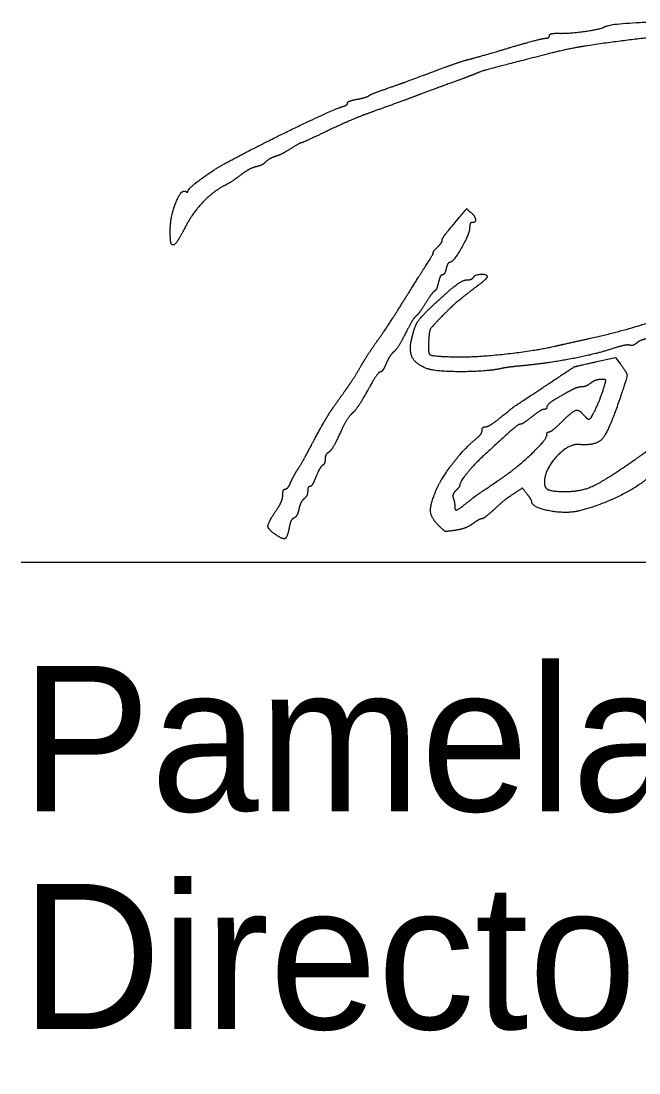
# Model space of a CAD drawing. Extents: x -19.9 to 41.9, y 0 to 32.3.
# Drawn here: x 24.475 to 25.07, y 8.241 to 9.255 of the extents above; entities that cross this region are included whole.
import ezdxf

# ---------------------------------------------------------------- set-up
doc = ezdxf.new("R2010")
doc.units = 0
doc.layers.add('SH_Data', color=7, linetype='Continuous')
doc.layers.add('SH_Text', color=7, linetype='Continuous')

msp = doc.modelspace()

# ---------------------------------------------------------------- linework, layer by layer
at = {"layer": 'SH_Data'}
msp.add_line((24.4746, 8.7333), (27.9746, 8.7333), dxfattribs=at)
at = {"layer": 'SH_Text'}
msp.add_lwpolyline([(25.0291, 8.9266), (25.0471, 8.9306), (25.0518, 8.9245)], dxfattribs=at)
for points in [[(24.9925, 9.243), (25.0021, 9.2427), (25.0331, 9.247), (25.0365, 9.2492)], [(25.0365, 9.2492), (25.0433, 9.2534), (25.1603, 9.2556), (25.1947, 9.2523)], [(24.9467, 9.2296), (24.9628, 9.2343), (24.9777, 9.2382), (24.9797, 9.2382)], [(24.9797, 9.2382), (24.9818, 9.2382), (24.9835, 9.2394), (24.9835, 9.2407)], [(24.9835, 9.2407), (24.9835, 9.2421), (24.9875, 9.2431), (24.9925, 9.243)], [(25.2672, 9.2215), (25.2166, 9.2405), (25.1086, 9.2445), (25.0183, 9.2307)], [(24.9079, 9.2184), (24.9132, 9.2198), (24.9307, 9.2248), (24.9467, 9.2296)], [(25.0183, 9.2307), (25.009, 9.2293), (24.9891, 9.225), (24.9739, 9.221)], [(24.8839, 9.2106), (24.8918, 9.2135), (24.9026, 9.2171), (24.9079, 9.2184)], [(24.9739, 9.221), (24.9229, 9.2078), (24.9186, 9.2066), (24.9079, 9.2022)], [(24.8275, 9.19), (24.8422, 9.1951), (24.8487, 9.1975), (24.8839, 9.2106)], [(24.9079, 9.2022), (24.9052, 9.2012), (24.895, 9.1973), (24.8851, 9.1938)], [(24.8095, 9.1828), (24.8108, 9.1838), (24.8189, 9.187), (24.8275, 9.19)], [(24.8851, 9.1938), (24.8752, 9.1902), (24.8601, 9.1846), (24.8515, 9.1813)], [(24.7837, 9.1722), (24.7867, 9.173), (24.7891, 9.1746), (24.7891, 9.1757)], [(24.7891, 9.1757), (24.7891, 9.1768), (24.7931, 9.1785), (24.7981, 9.1794)], [(24.7981, 9.1794), (24.803, 9.1803), (24.8082, 9.1819), (24.8095, 9.1828)], [(24.8515, 9.1813), (24.8429, 9.1781), (24.8267, 9.1722), (24.8155, 9.1682)], [(24.6715, 9.1178), (24.7017, 9.1341), (24.7753, 9.1697), (24.7837, 9.1722)], [(24.8155, 9.1682), (24.8043, 9.1642), (24.7839, 9.1557), (24.7703, 9.1492)], [(24.7703, 9.1492), (24.7566, 9.1427), (24.745, 9.1374), (24.7444, 9.1374)], [(24.7444, 9.1374), (24.7439, 9.1374), (24.7394, 9.1349), (24.7344, 9.1318)], [(24.7196, 9.1243), (24.7164, 9.1232), (24.7122, 9.1209), (24.7104, 9.1191)], [(24.7344, 9.1318), (24.7295, 9.1287), (24.7228, 9.1253), (24.7196, 9.1243)], [(24.6355, 9.0912), (24.6355, 9.0934), (24.6609, 9.1121), (24.6715, 9.1178)], [(24.7007, 9.1143), (24.6972, 9.1134), (24.6905, 9.1098), (24.6859, 9.1062)], [(24.7104, 9.1191), (24.7086, 9.1173), (24.7043, 9.1151), (24.7007, 9.1143)], [(24.6859, 9.1062), (24.6813, 9.1026), (24.6741, 9.098), (24.67, 9.0959)], [(24.67, 9.0959), (24.6596, 9.0905), (24.6397, 9.0697), (24.6335, 9.0576)], [(24.6183, 9.0533), (24.6184, 9.0665), (24.629, 9.0931), (24.6332, 9.0906)], [(24.6332, 9.0906), (24.6345, 9.0898), (24.6355, 9.0901), (24.6355, 9.0912)], [(24.8857, 9.0523), (24.9042, 9.0744), (24.9035, 9.0738), (24.9076, 9.0705)], [(24.9076, 9.0705), (24.9119, 9.0669), (24.9128, 9.0606), (24.9091, 9.0606)], [(24.6197, 9.0396), (24.6189, 9.0404), (24.6183, 9.0466), (24.6183, 9.0533)], [(24.6335, 9.0576), (24.6268, 9.0447), (24.6215, 9.0378), (24.6197, 9.0396)], [(24.9067, 9.0555), (24.9067, 9.05), (24.8908, 9.0222), (24.8876, 9.0222)], [(24.9091, 9.0606), (24.9078, 9.0606), (24.9067, 9.0583), (24.9067, 9.0555)], [(24.8755, 9.0366), (24.8781, 9.0393), (24.8803, 9.0424), (24.8803, 9.0436)], [(24.8803, 9.0436), (24.8803, 9.0448), (24.8827, 9.0487), (24.8857, 9.0523)], [(24.8717, 9.0318), (24.8712, 9.0318), (24.8728, 9.034), (24.8755, 9.0366)], [(24.8627, 9.0162), (24.8683, 9.0248), (24.8723, 9.0318), (24.8717, 9.0318)], [(24.8407, 8.9812), (24.8473, 8.9918), (24.8572, 9.0076), (24.8627, 9.0162)], [(24.8841, 9.0162), (24.8833, 9.0129), (24.8816, 9.0102), (24.8804, 9.0102)], [(24.8876, 9.0222), (24.8865, 9.0222), (24.8849, 9.0195), (24.8841, 9.0162)], [(24.8719, 8.9813), (24.8876, 8.9959), (24.9004, 9.0054), (24.9043, 9.0054)], [(24.8767, 9.0031), (24.8758, 8.9991), (24.8741, 8.9952), (24.8728, 8.9945)], [(24.8804, 9.0102), (24.8792, 9.0102), (24.8776, 9.007), (24.8767, 9.0031)], [(24.9043, 9.0054), (24.9068, 9.0054), (24.9095, 9.0065), (24.9103, 9.0078)], [(24.9235, 9.0082), (24.9235, 9.0071), (24.9167, 9.0012), (24.9085, 8.9951)], [(24.9103, 9.0078), (24.9121, 9.0107), (24.9235, 9.0111), (24.9235, 9.0082)], [(24.8728, 8.9945), (24.8715, 8.9937), (24.8677, 8.9885), (24.8643, 8.983)], [(24.9085, 8.9951), (24.9002, 8.989), (24.8877, 8.9781), (24.8807, 8.9709)], [(24.8643, 8.983), (24.8609, 8.9775), (24.8568, 8.9719), (24.8551, 8.9706)], [(25.0231, 8.9491), (25.06, 8.9573), (25.1263, 8.9802), (25.1349, 8.9877)], [(24.8189, 8.9482), (24.8243, 8.9557), (24.8341, 8.9705), (24.8407, 8.9812)], [(24.8505, 8.9466), (24.8533, 8.9597), (24.8595, 8.9697), (24.8719, 8.9813)], [(24.8551, 8.9706), (24.8535, 8.9693), (24.8488, 8.9616), (24.8448, 8.9537)], [(24.8807, 8.9709), (24.87, 8.96), (24.8678, 8.9563), (24.8673, 8.9481)], [(24.8448, 8.9537), (24.8408, 8.9457), (24.8357, 8.9377), (24.8335, 8.9359)], [(24.8022, 8.9226), (24.806, 8.9292), (24.8136, 8.9407), (24.8189, 8.9482)], [(24.8659, 8.9198), (24.8554, 8.9237), (24.8483, 8.9361), (24.8505, 8.9466)], [(24.8673, 8.9481), (24.8664, 8.9346), (24.8705, 8.9318), (24.8911, 8.9312)], [(24.8911, 8.9312), (24.9103, 8.9307), (24.9682, 8.9368), (24.9895, 8.9416)], [(24.9895, 8.9416), (24.9974, 8.9434), (25.0125, 8.9468), (25.0231, 8.9491)], [(25.0609, 8.9424), (25.0592, 8.943), (25.0511, 8.9413), (25.0429, 8.9386)], [(25.0677, 8.9445), (25.0656, 8.9427), (25.0625, 8.9418), (25.0609, 8.9424)], [(25.0785, 8.9486), (25.0746, 8.9482), (25.0698, 8.9463), (25.0677, 8.9445)], [(24.8335, 8.9359), (24.8314, 8.9341), (24.8281, 8.929), (24.8263, 8.9246)], [(25.0429, 8.9386), (25.0264, 8.9333), (24.9813, 8.9249), (24.9575, 8.9226)], [(24.7892, 8.902), (24.7925, 8.9067), (24.7984, 8.916), (24.8022, 8.9226)], [(24.8263, 8.9246), (24.8244, 8.9202), (24.8219, 8.9166), (24.8206, 8.9166)], [(24.9575, 8.9226), (24.9492, 8.9218), (24.94, 8.9206), (24.9371, 8.9199)], [(24.9751, 8.9002), (25.0067, 8.9212), (25.0081, 8.9219), (25.0291, 8.9266)], [(25.0518, 8.9245), (25.0584, 8.9157), (25.0582, 8.9108), (25.0505, 8.8883)], [(24.8206, 8.9166), (24.8193, 8.9166), (24.8139, 8.9087), (24.8085, 8.8991)], [(24.9371, 8.9199), (24.9234, 8.9169), (24.8739, 8.9168), (24.8659, 8.9198)], [(24.7756, 8.8828), (24.7797, 8.8886), (24.7858, 8.8972), (24.7892, 8.902)], [(25.0145, 8.9022), (25.0123, 8.9022), (25.0079, 8.9008), (25.0048, 8.8991)], [(25.0232, 8.9058), (25.0207, 8.9038), (25.0167, 8.9022), (25.0145, 8.9022)], [(25.0217, 8.871), (25.0235, 8.871), (25.0333, 8.8922), (25.0364, 8.9028)], [(25.0331, 8.9094), (25.0302, 8.9093), (25.0258, 8.9077), (25.0232, 8.9058)], [(25.0364, 8.9028), (25.0381, 8.9086), (25.0377, 8.9094), (25.0331, 8.9094)], [(24.8085, 8.8991), (24.8032, 8.8894), (24.7965, 8.8794), (24.7937, 8.8769)], [(24.9359, 8.8723), (24.9496, 8.8833), (24.9476, 8.8819), (24.9751, 8.9002)], [(25.0048, 8.8991), (24.9903, 8.8912), (24.9811, 8.8848), (24.9811, 8.8828)], [(24.7567, 8.8506), (24.763, 8.8625), (24.7715, 8.877), (24.7756, 8.8828)], [(24.9784, 8.8806), (24.977, 8.8806), (24.9717, 8.8774), (24.9667, 8.8734)], [(24.9811, 8.8828), (24.9811, 8.8816), (24.9799, 8.8806), (24.9784, 8.8806)], [(25.0505, 8.8883), (25.0402, 8.8584), (25.0282, 8.8453), (25.0123, 8.8467)], [(24.7937, 8.8769), (24.7908, 8.8743), (24.7853, 8.8652), (24.7814, 8.8566)], [(24.9221, 8.8638), (24.9239, 8.8638), (24.9301, 8.8676), (24.9359, 8.8723)], [(24.9667, 8.8734), (24.9617, 8.8695), (24.9567, 8.8662), (24.9555, 8.8662)], [(24.9955, 8.8686), (25.0056, 8.8788), (25.0122, 8.8806), (25.0171, 8.8746)], [(25.0171, 8.8746), (25.0187, 8.8727), (25.0208, 8.871), (25.0217, 8.871)], [(24.9133, 8.8526), (24.9162, 8.855), (24.9187, 8.8585), (24.9187, 8.8604)], [(24.9187, 8.8604), (24.9187, 8.8623), (24.9202, 8.8638), (24.9221, 8.8638)], [(24.9555, 8.8662), (24.9537, 8.8662), (24.9452, 8.859), (24.9199, 8.8357)], [(24.9835, 8.859), (24.9848, 8.859), (24.9902, 8.8634), (24.9955, 8.8686)], [(24.7413, 8.823), (24.7435, 8.8263), (24.7505, 8.8388), (24.7567, 8.8506)], [(24.7814, 8.8566), (24.7774, 8.8481), (24.7727, 8.8402), (24.7709, 8.8391)], [(24.8752, 8.8044), (24.8797, 8.8148), (24.9029, 8.8443), (24.9133, 8.8526)], [(24.935, 8.8125), (24.9506, 8.8229), (24.9811, 8.8516), (24.9811, 8.8559)], [(24.9811, 8.8559), (24.9811, 8.8576), (24.9822, 8.859), (24.9835, 8.859)], [(25.0471, 8.8194), (25.0657, 8.8317), (25.0881, 8.8484), (25.0898, 8.8512)], [(25.0123, 8.8467), (25.0019, 8.8476), (24.9787, 8.8222), (24.9787, 8.8099)], [(24.7675, 8.8327), (24.7675, 8.8302), (24.7664, 8.8274), (24.765, 8.8266)], [(24.7709, 8.8391), (24.769, 8.8381), (24.7675, 8.8352), (24.7675, 8.8327)], [(24.9199, 8.8357), (24.9108, 8.8273), (24.8971, 8.8103), (24.8971, 8.8073)], [(24.7344, 8.8104), (24.736, 8.8141), (24.7391, 8.8197), (24.7413, 8.823)], [(24.765, 8.8266), (24.7636, 8.8257), (24.7608, 8.8208), (24.7587, 8.8156)], [(24.7291, 8.8038), (24.7305, 8.8038), (24.7329, 8.8068), (24.7344, 8.8104)], [(24.7587, 8.8156), (24.7567, 8.8105), (24.754, 8.8062), (24.7528, 8.8062)], [(24.9035, 8.7901), (24.911, 8.7962), (24.9163, 8.7999), (24.935, 8.8125)], [(24.9787, 8.8099), (24.9787, 8.8048), (24.9865, 8.8014), (24.9986, 8.8014)], [(24.9986, 8.8014), (25.0117, 8.8014), (25.0308, 8.8085), (25.0471, 8.8194)], [(25.0791, 8.8152), (25.0695, 8.806), (25.0307, 8.7873), (25.0123, 8.7828)], [(24.7267, 8.7982), (24.7267, 8.8013), (24.7278, 8.8038), (24.7291, 8.8038)], [(24.7507, 8.8017), (24.7507, 8.7992), (24.7491, 8.7959), (24.7472, 8.7944)], [(24.7528, 8.8062), (24.7516, 8.8062), (24.7507, 8.8042), (24.7507, 8.8017)], [(24.8769, 8.7686), (24.8692, 8.7763), (24.8687, 8.7891), (24.8752, 8.8044)], [(24.8933, 8.8022), (24.8913, 8.8001), (24.8902, 8.7968), (24.8909, 8.7949)], [(24.8971, 8.8073), (24.8971, 8.8065), (24.8954, 8.8042), (24.8933, 8.8022)], [(24.9508, 8.8003), (24.9426, 8.7949), (24.94, 8.7929), (24.9288, 8.7828)], [(24.9621, 8.7989), (24.9576, 8.8047), (24.9576, 8.8047), (24.9508, 8.8003)], [(24.7209, 8.7839), (24.7241, 8.7887), (24.7267, 8.7951), (24.7267, 8.7982)], [(24.7472, 8.7944), (24.7453, 8.7928), (24.7431, 8.7883), (24.7422, 8.7843)], [(24.8909, 8.7949), (24.8917, 8.793), (24.8923, 8.7899), (24.8923, 8.788)], [(24.8923, 8.788), (24.8923, 8.7832), (24.8957, 8.7838), (24.9035, 8.7901)], [(24.9666, 8.7915), (24.9666, 8.7923), (24.9646, 8.7957), (24.9621, 8.7989)], [(25.0123, 8.7828), (24.9994, 8.7797), (24.9668, 8.7859), (24.9666, 8.7915)], [(24.7192, 8.7602), (24.7122, 8.7651), (24.7127, 8.7718), (24.7209, 8.7839)], [(24.7422, 8.7843), (24.7413, 8.7803), (24.7392, 8.7766), (24.7375, 8.7759)], [(24.9288, 8.7828), (24.924, 8.7785), (24.9192, 8.775), (24.9181, 8.775)], [(24.7375, 8.7759), (24.7358, 8.7752), (24.7337, 8.7711), (24.7329, 8.7667)], [(24.9096, 8.7703), (24.906, 8.7677), (24.8986, 8.7649), (24.8931, 8.764)], [(24.9181, 8.775), (24.917, 8.775), (24.9132, 8.7729), (24.9096, 8.7703)], [(24.7329, 8.7667), (24.731, 8.7569), (24.7268, 8.755), (24.7192, 8.7602)], [(24.8931, 8.764), (24.8844, 8.7627), (24.8822, 8.7633), (24.8769, 8.7686)]]:
    msp.add_open_spline(points, degree=2, dxfattribs=at)

# ---------------------------------------------------------------- texts
for s, p in [('Pamela Boratyn', (24.4746, 8.4933)), ('Director, Department of Transportation', (24.4746, 8.2833))]:
    msp.add_text(s, height=0.14, dxfattribs=at).set_placement(p)

doc.saveas('drawing.dxf')
